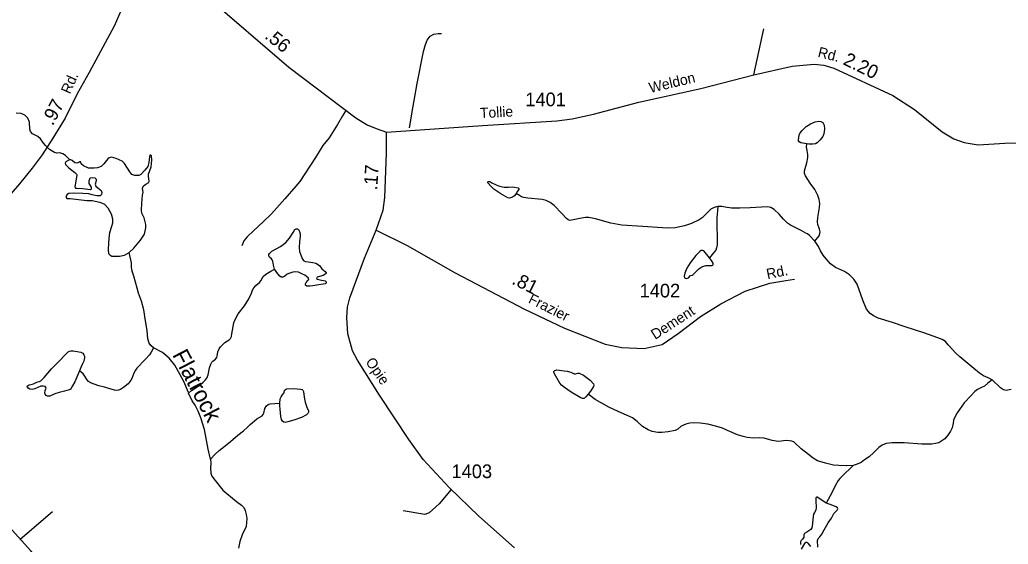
# Model space of a CAD drawing. Extents: x 2126262 to 2293712, y 749403 to 919119.
# Drawn here: x 2202170 to 2211231, y 905735 to 910541 of the extents above; entities that cross this region are included whole.
import ezdxf

# ---------------------------------------------------------------- set-up
doc = ezdxf.new("R2010")
doc.units = 0
for name, color, linetype in [('Exist Hydrographic Creek Single Shore', 7, 'Continuous'), ('Exist Hydrographic Creek Single Shore Label', 7, 'Continuous'), ('Exist Hydrographic Misc Water Feature', 7, 'Continuous'), ('Exist Hydrographic Pond Under 1500 Sq Ft', 7, 'Continuous'), ('Exist Road Non-System Type 51', 7, 'Continuous'), ('Exist Road Primary NC Attributed', 7, 'Continuous'), ('Exist Road Secondary Mileage Hundredths English Label', 7, 'Continuous'), ('Exist Road Secondary Type 41 Attributed', 7, 'Continuous'), ('Exist Road Secondary Type 51 Attributed', 7, 'Continuous'), ('Exist Road Secondary Type 51 Label', 7, 'Continuous'), ('Exist Road Secondary Type 51 Number Label', 7, 'Continuous')]:
    doc.layers.add(name, color=color, linetype=linetype)

msp = doc.modelspace()

# ---------------------------------------------------------------- linework, layer by layer
at = {"layer": 'Exist Hydrographic Creek Single Shore'}
for points in [[(2202629.8, 909258.6), (2202590.5, 909297.6), (2202564.6, 909312.9), (2202537.1, 909320.5), (2202509.7, 909317.4), (2202488.3, 909323.5), (2202442.6, 909351), (2202405.9, 909387.7), (2202381.5, 909419.7), (2202360.2, 909448.7), (2202334.2, 909471.6), (2202285.4, 909495.3), (2202268.6, 909516.6), (2202261, 909539.5), (2202258, 909602.1), (2202244.2, 909638.8), (2202216.8, 909667.8), (2202183.2, 909683), (2202135.9, 909684.6)], [(2208568.4, 908828.7), (2208534.7, 908821.7), (2208503.9, 908804), (2208480.7, 908780.9), (2208426.7, 908724.7), (2208397, 908708.1), (2208328.1, 908672.8), (2208264.2, 908653), (2208179.4, 908633.2), (2208113.3, 908629.9), (2208061.5, 908634.3), (2207883, 908647.5), (2207688.6, 908658.5), (2207587.3, 908676.2), (2207447.3, 908715.8), (2207385.6, 908729.1), (2207355.9, 908730.2), (2207303, 908719.2), (2207211.1, 908702.6), (2207195.7, 908707), (2207182.5, 908721.4), (2207139.5, 908765.5), (2207069, 908838.2), (2207031.5, 908868), (2206996.3, 908885.6), (2206957.7, 908895.5), (2206828.8, 908907.2), (2206790.2, 908911.6), (2206769.3, 908919.4), (2206750.6, 908929.3), (2206719.7, 908948)], [(2209456.9, 908512.1), (2209409.5, 908563.4), (2209390.8, 908578.8), (2209375.4, 908586.5), (2209333.5, 908609.7), (2209235.5, 908658.2), (2209209, 908678), (2209170.5, 908714.4), (2209130.8, 908758.5), (2209086.3, 908802.3), (2209055.4, 908819.9), (2209024.6, 908826.5), (2208969.5, 908824.3), (2208864.8, 908817.7), (2208772.3, 908815.5), (2208694, 908814.4), (2208636.7, 908823.2), (2208605.9, 908828.7), (2208568.4, 908828.7)], [(2211084.2, 907240), (2211048.6, 907259.4), (2211004.5, 907279.2), (2210968.2, 907301.3), (2210915.3, 907344.3), (2210786.4, 907451.2), (2210751.5, 907484.8), (2210682, 907563.1), (2210656.7, 907594), (2210627, 907610.5), (2210585.1, 907627.1), (2210457.3, 907671.2), (2210287.6, 907726.3), (2210169.3, 907766), (2210038.2, 907805.6), (2209996.3, 907827.7), (2209965.4, 907849.7), (2209931.3, 907890.5), (2209897.1, 907972.5), (2209845.3, 908119.1), (2209815.6, 908164.3), (2209777, 908202.9), (2209730.2, 908234.3), (2209648.7, 908270.7), (2209602.4, 908305.9), (2209562.7, 908348.9), (2209535.2, 908384.2), (2209510.9, 908423.9), (2209493.3, 908462.5), (2209474.6, 908490), (2209456.9, 908512.1)], [(2203396, 907534.1), (2203370.6, 907555.4), (2203355.4, 907578.3), (2203343.2, 907618), (2203337.1, 907692.8), (2203323.3, 907781.3), (2203306.5, 907883.6), (2203285.2, 907963), (2203257.7, 908035.5), (2203247, 908082.8), (2203216.5, 908191.2), (2203202.8, 908229.3), (2203196.7, 908250.7), (2203195.2, 908279.7), (2203193.6, 908314.8), (2203173.8, 908407.9)], [(2203716.5, 907126.5), (2203673.7, 907224.9), (2203592.8, 907374.4), (2203539.4, 907439.5), (2203476.9, 907491.4), (2203396, 907534.1)], [(2211257.9, 907151.9), (2211213.8, 907144.1), (2211188.5, 907149.6), (2211160.2, 907169.5), (2211084.2, 907240)], [(2203918.7, 906514), (2203897.7, 906607.4), (2203862.6, 906786), (2203830.5, 906894.4), (2203804.6, 906955.4), (2203777.1, 907010.4), (2203749.7, 907050.1), (2203716.1, 907119.7)], [(2203918.7, 906514), (2203922.4, 906478.1), (2203919.7, 906432), (2203921, 906385.8), (2203930.3, 906358.2), (2203960.6, 906319.9), (2204031.7, 906230.3), (2204156.8, 906125.7), (2204202.9, 906092.7), (2204224, 906071.6), (2204237.2, 906042.6), (2204246.4, 906007), (2204250.4, 905970.1), (2204249, 905933.2), (2204243.8, 905896.3), (2204209.5, 905821.2), (2204187.1, 905760), (2204175.3, 905698.1)]]:
    msp.add_lwpolyline(points, dxfattribs=at)
at = {"layer": 'Exist Hydrographic Misc Water Feature'}
for points in [[(2209384.2, 909404.5), (2209329.3, 909414.9), (2209313.8, 909423.2), (2209308.6, 909432.5), (2209308.6, 909439.8), (2209314.8, 909483.3), (2209324.1, 909504), (2209342.8, 909527.8), (2209379, 909562), (2209419.4, 909586.9), (2209462.9, 909605.5), (2209495, 909610.7), (2209513.6, 909608.6), (2209530.2, 909598.3), (2209543.6, 909575.5), (2209546.7, 909539.2), (2209541.5, 909496.7), (2209532.2, 909472.9), (2209508.4, 909441.8), (2209480.5, 909412.8), (2209464.9, 909404.5), (2209441.1, 909401.4), (2209403.8, 909402.5)], [(2206719.7, 908948), (2206704.9, 908927.6), (2206686.2, 908914.2), (2206660.3, 908906.9), (2206644.8, 908910), (2206580.6, 908945.2), (2206516.4, 908988.7), (2206492.6, 909012.6), (2206461.6, 909047.8), (2206461.6, 909056.1), (2206465.7, 909059.2), (2206480.2, 909058.2), (2206498.8, 909047.8), (2206536.1, 909027.1), (2206568.2, 909015.7), (2206609.6, 909008.4), (2206651, 909007.4), (2206683.1, 909009.5), (2206705.9, 909006.4), (2206739, 909000.1), (2206746.3, 908995), (2206745.2, 908985.6), (2206731.8, 908969.1)], [(2204506.5, 908255.2), (2204495.6, 908293.4), (2204492.1, 908311), (2204489.9, 908329.3), (2204485, 908339.9), (2204476.6, 908349.7), (2204458.3, 908365.9), (2204451.9, 908379.3), (2204453.4, 908389.9), (2204458.3, 908398.3), (2204480.8, 908420.1), (2204558.9, 908463.8), (2204609.6, 908500.4), (2204644, 908539.1), (2204675, 908591.9), (2204692.6, 908618.7), (2204703.8, 908626.4), (2204715.8, 908625.7), (2204725.7, 908618), (2204735.5, 908601.8), (2204739, 908579.9), (2204740.4, 908555.3), (2204732.7, 908508.8), (2204730.6, 908453.2), (2204732.7, 908417.3), (2204742.5, 908394.1), (2204760.8, 908347.6), (2204774.2, 908333.5), (2204790.4, 908325.1), (2204812.9, 908321.6), (2204855.1, 908318), (2204884.7, 908309.6), (2204916.3, 908288.5), (2204940.3, 908259.6), (2204968.8, 908234.6), (2204977.2, 908222.7), (2204976.5, 908214.2), (2204970.9, 908208.6), (2204952.6, 908198), (2204896.3, 908182.5), (2204892.1, 908177.6), (2204891.4, 908170.6), (2204899.1, 908164.2), (2204921.6, 908156.5), (2204969.5, 908148.7), (2204977.9, 908139.6), (2204978.6, 908130.4), (2204974.4, 908123.4), (2204969.5, 908120.6), (2204892.8, 908110), (2204856.2, 908102.3), (2204830.1, 908100.1), (2204802.7, 908100.9), (2204790.7, 908110), (2204790, 908121.3), (2204795, 908133.2), (2204811.1, 908151.5), (2204817.5, 908156.5), (2204819.6, 908166.3), (2204814, 908177.6), (2204784.4, 908201.5), (2204756.3, 908212.1), (2204726, 908227.6), (2204700, 908229.7), (2204673.9, 908229), (2204646.2, 908220.5), (2204620.9, 908209.3), (2204599.8, 908191), (2204580.1, 908182.5), (2204566.7, 908183.2), (2204553.3, 908190.3), (2204534.3, 908212.8)], [(2208492.8, 908360.7), (2208442.1, 908423.2), (2208429.6, 908426.3), (2208416.2, 908425.2), (2208402.7, 908418), (2208368.6, 908380.7), (2208314.7, 908314.4), (2208285.7, 908263.6), (2208267.1, 908219.1), (2208260.9, 908190.1), (2208263, 908176.6), (2208270.2, 908172.5), (2208284.7, 908171.4), (2208299.2, 908176.6), (2208318.9, 908198.4), (2208332.3, 908200.4), (2208341.6, 908207.7), (2208395.5, 908259.5), (2208422.4, 908277.1), (2208459.7, 908288.5), (2208490.7, 908290.6), (2208513.5, 908288.5), (2208522.8, 908292.6), (2208527, 908298.9), (2208524.9, 908310.2), (2208512.5, 908334.1)], [(2202717.6, 907322.5), (2202673.9, 907223.3), (2202653.5, 907186), (2202640.9, 907164.1), (2202633.8, 907157.1), (2202621.2, 907149.3), (2202578.9, 907138.1), (2202531.8, 907125.4), (2202491, 907113.4), (2202444.2, 907093.2), (2202423.8, 907090.3), (2202410.4, 907098.8), (2202403.4, 907108.7), (2202399.9, 907120.6), (2202403.4, 907143.2), (2202410.4, 907163.6), (2202409.7, 907171.3), (2202402, 907179.1), (2202384.4, 907184.7), (2202362.6, 907183.3), (2202334.4, 907169.9), (2202309.1, 907157.9), (2202282.4, 907153), (2202262.7, 907155.8), (2202247.2, 907163.6), (2202239.4, 907175.5), (2202238.7, 907183.3), (2202245.8, 907191), (2202257, 907196.7), (2202272.5, 907199.5), (2202295.7, 907205.1), (2202320.4, 907217.1), (2202335.1, 907222), (2202349.9, 907226.2), (2202363.3, 907232.6), (2202394.9, 907262.8), (2202459.7, 907343.1), (2202525.8, 907406.7), (2202592, 907475.7), (2202613.8, 907496.9), (2202625.7, 907505.3), (2202637, 907508.1), (2202658.8, 907508.1), (2202696.8, 907502.5), (2202728.9, 907494), (2202746.5, 907484.9), (2202757.7, 907471.5), (2202762.7, 907459.5), (2202763.4, 907444.1), (2202761.3, 907426.5), (2202757, 907413.8), (2202740.9, 907381.4), (2202730.3, 907353.9)], [(2207380.3, 907109.6), (2207359.2, 907084.4), (2207346.7, 907073), (2207339.5, 907069.9), (2207328.1, 907070.9), (2207307.4, 907079.2), (2207225.6, 907127.9), (2207163.5, 907171.4), (2207136.6, 907192.1), (2207120, 907211.8), (2207084.8, 907276), (2207065.1, 907307.1), (2207066.2, 907318.5), (2207074.5, 907327.8), (2207093.1, 907331.9), (2207119, 907330.9), (2207160.4, 907323.7), (2207187.3, 907320.6), (2207220.4, 907310.2), (2207253.6, 907297.8), (2207262.9, 907297.8), (2207286.7, 907304), (2207297, 907301.9), (2207337.4, 907283.3), (2207398.5, 907237.7), (2207428.5, 907204.5), (2207431.6, 907193.1), (2207428.5, 907179.7), (2207421.3, 907164.1), (2207402.6, 907138.2)], [(2204555.1, 907028.9), (2204558.3, 907066.2), (2204564.7, 907086.6), (2204574.5, 907101.4), (2204590, 907118.3), (2204594.2, 907128.1), (2204596.3, 907143.6), (2204604.8, 907154.2), (2204616, 907159.1), (2204681.5, 907163.3), (2204743.4, 907157), (2204758.2, 907153.5), (2204764.5, 907145.7), (2204770.1, 907133.1), (2204777.2, 907081.7), (2204787, 907036.6), (2204800.4, 906990.8), (2204815.2, 906957.8), (2204815.9, 906945.8), (2204810.9, 906931.7), (2204799, 906919.7), (2204754, 906895.8), (2204683.6, 906871.9), (2204628.7, 906857.1), (2204602.7, 906851.4), (2204591.4, 906852.8), (2204578, 906862), (2204568.2, 906876.8), (2204563.3, 906904.9), (2204555.5, 906971.8), (2204554.8, 907004.2)]]:
    msp.add_lwpolyline(points, close=True, dxfattribs=at)
for points in [[(2209456.9, 908512.1), (2209498.1, 908560.5), (2209505.3, 908583.3), (2209506.3, 908598.8), (2209501.2, 908621.6), (2209484.6, 908666.2), (2209483.6, 908687.9), (2209485.6, 908730.4), (2209501.2, 908820.5), (2209503.2, 908857.8), (2209499.1, 908893.3), (2209486.7, 908929.6), (2209457.7, 908985.5), (2209416.3, 909044.6), (2209372.8, 909111.9), (2209363.5, 909133.7), (2209363.5, 909157.5), (2209369.7, 909177.2), (2209385.2, 909231), (2209394.5, 909279.2), (2209394.5, 909306.1), (2209389.4, 909342.4), (2209383.1, 909372.4), (2209384.2, 909404.5)], [(2208568.4, 908828.7), (2208565.3, 908791.6), (2208560.1, 908730.5), (2208560.1, 908686), (2208561.1, 908629), (2208564.2, 908574.1), (2208564.2, 908518.1), (2208563.2, 908478.8), (2208558, 908449.8), (2208550.8, 908431.1), (2208530.1, 908406.3), (2208492.8, 908360.7)], [(2203716.1, 907119.7), (2203745.6, 907142.2), (2203797, 907178.1), (2203825.9, 907198.5), (2203851.9, 907220.4), (2203870.9, 907239.4), (2203884.3, 907257.7), (2203897.6, 907285.8), (2203909.6, 907349.9), (2203922.3, 907384.6), (2203930.7, 907403.6), (2203939.1, 907412.8), (2203963.8, 907431.1), (2203975, 907445.2), (2203978.5, 907457.1), (2203985.6, 907496.6), (2203998.2, 907525.4), (2204010.2, 907544.4), (2204049.6, 907583.2), (2204072.8, 907598.6), (2204088.3, 907608.5), (2204101, 907621.2), (2204110.1, 907637.4), (2204115, 907662), (2204133.6, 907764.9), (2204140.7, 907788.9), (2204171.6, 907845.9), (2204229.3, 907919.1), (2204269.4, 907983.2), (2204294.1, 908036.2), (2204303.9, 908063.7), (2204315.9, 908085.5), (2204332.8, 908104.5), (2204366.5, 908132), (2204378.5, 908149.6), (2204401, 908189), (2204424.9, 908209.4), (2204472.8, 908236.2), (2204506.5, 908255.2)], [(2203396, 907534.1), (2203375.5, 907496.1), (2203358.6, 907471.4), (2203319.9, 907427.1), (2203241.8, 907348.2), (2203230.1, 907330.3), (2203216, 907301.4), (2203197, 907255), (2203181.5, 907228.9), (2203163.9, 907205.7), (2203119.6, 907171.2), (2203092.2, 907152.2), (2203076, 907145.8), (2203059.1, 907144.4), (2203038, 907146.5), (2202985.2, 907163.4), (2202947.2, 907173.3), (2202895.2, 907186), (2202818.9, 907214.1), (2202798.5, 907226.8), (2202783.7, 907243.7), (2202766.1, 907275.4), (2202751.3, 907295.1), (2202717.6, 907322.5)], [(2211084.2, 907240), (2211043.7, 907209.7), (2211014.7, 907184.8), (2210985.8, 907170.3), (2210949.5, 907152.7), (2210923.6, 907133), (2210892.6, 907097.8), (2210828.8, 907031), (2210762.5, 906939.8), (2210740.8, 906900.5), (2210729.4, 906872.5), (2210725.3, 906845.6), (2210718, 906800.4), (2210703.5, 906771.4), (2210677.7, 906733.1), (2210648.7, 906701), (2210594.8, 906664.7), (2210565.8, 906657.4), (2210530.6, 906652.3), (2210438.5, 906651.2), (2210278.7, 906663.7), (2210226.9, 906663.7), (2210165.8, 906664.7), (2210112, 906656.4), (2210074.7, 906641.9), (2210044.7, 906620.2), (2210000.2, 906575.6), (2209955.7, 906536.2), (2209914.8, 906508.7), (2209882.7, 906484.9), (2209845.4, 906468.3), (2209810.2, 906455.9)], [(2209810.2, 906455.9), (2209751.2, 906452.5), (2209678.7, 906457.7), (2209630.1, 906460.8), (2209556.5, 906478.4), (2209484.1, 906500.1), (2209441.6, 906523.9), (2209399.2, 906558.1), (2209334, 906608.9), (2209267.4, 906669), (2209247.7, 906678.3), (2209227, 906683.5), (2209196, 906684.5), (2209124.5, 906677.3), (2209102.8, 906679.3), (2209066.6, 906686.6), (2208995.1, 906706.3), (2208946.5, 906710.4), (2208894.7, 906708.3), (2208838.8, 906713.5), (2208800.5, 906720.8), (2208748.7, 906737.3), (2208656.3, 906776.7), (2208611.8, 906797.4), (2208560, 906815), (2208477.2, 906834.7), (2208407.8, 906844), (2208343.6, 906846.1), (2208311.5, 906844), (2208275.3, 906834.7), (2208232.8, 906817.1), (2208201.8, 906789.1), (2208176.9, 906777.7), (2208113.8, 906764.3), (2208056.3, 906758.1), (2208018, 906759.1), (2207966.3, 906768.4), (2207930, 906784), (2207877.2, 906813), (2207830.6, 906860.6), (2207787.2, 906893.1), (2207732.3, 906919), (2207654.6, 906951.2), (2207570.8, 906989.5), (2207443.4, 907061), (2207380.3, 907109.6)], [(2203918.7, 906514), (2203961, 906560.7), (2203999, 906593.8), (2204053.8, 906636.8), (2204103.1, 906675.5), (2204169.2, 906734.2), (2204221.3, 906774.3), (2204255.8, 906805.3), (2204282.5, 906831.4), (2204300.8, 906847.6), (2204341.6, 906882.8), (2204390.5, 906912), (2204399.6, 906923.3), (2204405.9, 906936.6), (2204415.1, 906978.9), (2204430.6, 907002.8), (2204448.2, 907014.8), (2204466.4, 907020.4), (2204509.4, 907026), (2204555.1, 907028.9)], [(2209810.2, 906455.9), (2209774, 906421.1), (2209742.9, 906392.1), (2209686, 906337.2), (2209671.5, 906317.5), (2209645.6, 906269.8), (2209617.6, 906210.8), (2209562.8, 906112.4)], [(2209487.2, 905707.9), (2209484.1, 905769), (2209490.3, 905787.6), (2209504.8, 905803.2), (2209521.4, 905826), (2209543.1, 905867.4), (2209580.4, 905930.6), (2209610.4, 905975.1), (2209631.1, 906015.5), (2209664.2, 906047.6), (2209669.4, 906059), (2209666.3, 906067.3), (2209654.9, 906078.7), (2209599, 906097.4), (2209562.8, 906112.4), (2209502.7, 906150.2), (2209478.9, 906166.8), (2209472.7, 906166.8), (2209468.6, 906160.5), (2209467.5, 906133.6), (2209469.6, 906071.5), (2209467.5, 906046.6), (2209455.1, 906026.9), (2209445.8, 906009.3), (2209442.7, 905988.6), (2209435.4, 905901.6), (2209432.3, 905884), (2209423, 905870.5), (2209385.7, 905846.7), (2209365, 905832.2), (2209358.8, 905820.8), (2209357.8, 905800.1), (2209346.4, 905782.5), (2209332.9, 905770), (2209326.7, 905757.6), (2209327.8, 905733.8)], [(2209337.1, 905690.3), (2209366.1, 905742.1), (2209374.3, 905754.5), (2209383.7, 905754.5), (2209395, 905745.2), (2209418.9, 905715.1)]]:
    msp.add_lwpolyline(points, dxfattribs=at)
at = {"layer": 'Exist Hydrographic Pond Under 1500 Sq Ft'}
for points in [[(2202629.8, 909258.6), (2202614.5, 909252.5), (2202593.2, 909238.8), (2202587.1, 909226.6), (2202588.6, 909215.9), (2202620.6, 909183.8), (2202675.5, 909142.6), (2202690.8, 909127.4), (2202692.3, 909116.7), (2202674, 909011.3), (2202680.1, 908999.1), (2202695.4, 908997.6), (2202747.2, 908994.6), (2202817.4, 908985.4), (2202828.1, 908993), (2202828.1, 909008.3), (2202806.7, 909040.3), (2202805.2, 909064.8), (2202815.9, 909092.2), (2202835.7, 909096.8), (2202858.6, 909093.8), (2202869.3, 909081.6), (2202869.3, 909064.8), (2202861.7, 909035.8), (2202867.8, 909017.5), (2202886.1, 909002.2), (2202916.6, 908977.8), (2202922.7, 908959.4), (2202919.6, 908939.6), (2202905.9, 908927.4), (2202875.4, 908927.4), (2202832.7, 908936.5), (2202802.2, 908945.7), (2202747.2, 908950.3), (2202658.8, 908951.8), (2202619.1, 908948.8), (2202605.4, 908941.1), (2202594.7, 908927.4), (2202594.7, 908913.7), (2202602.3, 908904.5), (2202631.3, 908903), (2202783.9, 908884.6), (2202834.2, 908884.6), (2202904.4, 908869.4), (2202947.1, 908851.1), (2202976.1, 908817.5), (2203008.1, 908762.1), (2203018.8, 908717.8), (2203018.8, 908678.1), (2203011.2, 908646.1), (2202991.3, 908589.6), (2202988.3, 908568.2), (2202983.7, 908499.5), (2202979.1, 908432.4), (2202982.2, 908400.3), (2202994.4, 908386.6), (2203014.2, 908375.9), (2203046.2, 908374.4), (2203082.9, 908374.4), (2203128.6, 908385), (2203173.8, 908407.9)], [(2203173.8, 908407.9), (2203216.5, 908447.6), (2203277.6, 908522.4), (2203312.6, 908575.8), (2203324.8, 908633.8), (2203324.8, 908665.9), (2203311.1, 908725.4), (2203288.2, 908769.7), (2203285.2, 908794.1), (2203288.2, 908859.8), (2203294.3, 908933), (2203302, 908960.5), (2203298.9, 908977.3), (2203294.3, 908997.1), (2203305, 909020), (2203324.8, 909033.8), (2203353.8, 909049.5), (2203356.9, 909063.2), (2203349.2, 909106), (2203350.8, 909125.8), (2203373.7, 909193), (2203379.8, 909255.6), (2203376.7, 909293.7), (2203367.6, 909301.4), (2203363, 909299.8), (2203358.4, 909286.1), (2203353.8, 909232.7), (2203344.7, 909197.6), (2203315.7, 909162.5), (2203280.6, 909124.3), (2203262.3, 909115.1), (2203224.1, 909115.1), (2203198.2, 909124.3), (2203178.4, 909147.2), (2203129.6, 909225.1), (2203108.2, 909246.4), (2203054.8, 909270.8), (2203010.6, 909281.5), (2202990.7, 909277), (2202978.5, 909266.3), (2202941.9, 909222), (2202916, 909197.6), (2202883.9, 909185.4), (2202851.9, 909182.3), (2202800, 909182.3), (2202754.9, 909202.2), (2202732, 909222), (2202730.5, 909238.8), (2202719.8, 909240.3), (2202712.2, 909234.2), (2202693.8, 909226.6), (2202674, 909229.6), (2202651.1, 909251), (2202638.9, 909258.6), (2202629.8, 909258.6)]]:
    msp.add_lwpolyline(points, dxfattribs=at)
at = {"layer": 'Exist Road Non-System Type 51'}
for p, q in [((2208898.8, 910036.8), (2208991.8, 910459.3)), ((2202172.4, 905780.3), (2202468.4, 906035.1))]:
    msp.add_line(p, q, dxfattribs=at)
for points in [[(2205744, 909550.3), (2205777.6, 909750.8), (2205814.3, 909957), (2205872.4, 910251.2), (2205887.9, 910315.3), (2205905.7, 910355.5), (2205933.5, 910389.5), (2205965.3, 910409.9), (2206005.4, 910414), (2206035, 910414.6)], [(2205158.5, 909710.9), (2205128.5, 909660.8), (2205081.5, 909580.6), (2205005.5, 909458.9), (2204948.9, 909388.4), (2204879.8, 909277.8), (2204736.4, 909058.9), (2204700.5, 909016), (2204601, 908899.9), (2204478.3, 908763.5), (2204400.9, 908690.2), (2204311.1, 908605.9), (2204254.8, 908552.5), (2204224.5, 908513.8), (2204205.1, 908469.5)], [(2206125.2, 906236.1), (2206014, 906103.8), (2205921.4, 906022.2), (2205882.7, 906007), (2205683.8, 906041.6)]]:
    msp.add_lwpolyline(points, dxfattribs=at)
at = {"layer": 'Exist Road Primary NC Attributed'}
msp.add_lwpolyline([(2206143.6, 900372.6), (2206072.5, 900497.6), (2205766.1, 901082.7), (2205513.5, 901575.6), (2205330, 901908.1), (2205249.9, 902043.7), (2205019.5, 902357.8), (2204911.8, 902523.8), (2204633, 902897.7), (2204268.5, 903346.4), (2203971.8, 903683.1), (2203413.5, 904340.6), (2203260.4, 904527.9), (2202947.1, 904879.8), (2202646, 905227.8), (2202270.8, 905674.2), (2201868.8, 906117.1), (2201729.3, 906237.4), (2201463, 906409.6), (2201127.7, 906637.3), (2200698.9, 906917.8), (2200546.6, 907010.7)], dxfattribs=at)
at = {"layer": 'Exist Road Secondary Type 41 Attributed'}
msp.add_lwpolyline([(2205437.9, 908613.6), (2205719.7, 908472.6), (2206161.8, 908220.9), (2206796.3, 907887.8), (2207163.9, 907716.3), (2207536.9, 907569.7), (2207688.9, 907536.5), (2207895, 907528.2), (2208058.1, 907564.2), (2208204.5, 907666.5), (2208410.9, 907820.4), (2208596.1, 907939.3), (2208819.9, 908052.7), (2209046.5, 908127.3), (2209193, 908152.2), (2209273.1, 908163.3)], dxfattribs=at)
at = {"layer": 'Exist Road Secondary Type 51 Attributed'}
for points in [[(2203174.5, 911295.2), (2203166.3, 911251.3), (2203160.1, 911089.6), (2203160.1, 910927.8), (2203131.1, 910756.9), (2203100.7, 910628.3), (2203034.5, 910482.4), (2202806.7, 910057.1), (2202694.9, 909863.9), (2202584.6, 909640.6), (2202474.1, 909456.6), (2202376.2, 909302.5), (2202285, 909180.8), (2202167.3, 909036.8), (2201627.7, 908414.3), (2201494, 908250.2), (2201376.6, 908117.4), (2201099.4, 907727.1), (2200929.4, 907512.8), (2200733.6, 907252.5), (2200610.7, 907102.7), (2200546.6, 907010.7)], [(2203174.5, 911295.2), (2203484.6, 911088.5), (2203874.9, 910762.9), (2204637, 910105.7), (2205250.4, 909641.1), (2205354, 909578.9), (2205435.5, 909544.3), (2205530.9, 909511.1)], [(2205530.9, 909511.1), (2206410.9, 909572.3), (2207092.2, 909613.6), (2207233.1, 909633), (2207429.3, 909677.3), (2207843.8, 909785.1), (2208414.6, 909911.7), (2208898.8, 910036.8), (2209249.1, 910114.9), (2209451.5, 910135.4), (2209541.3, 910125.7), (2209632.5, 910098), (2210171.9, 909847), (2210372.2, 909719.8), (2210626, 909514.4), (2210732.4, 909449.4), (2210827.7, 909416.3), (2210956.2, 909395.5), (2211198.6, 909409.5), (2211356.1, 909412.3)], [(2205437.9, 908613.6), (2205499.8, 908796.7), (2205515, 908911.5), (2205531.6, 909318.2), (2205530.9, 909511.1)], [(2206706.4, 905700.3), (2206378, 905992.7), (2206104.9, 906253.2), (2205867.3, 906511.8), (2205737.7, 906695.2), (2205468.6, 907101), (2205267.3, 907422.3), (2205220.3, 907506.7), (2205177.5, 907664.3), (2205167.1, 907811.6), (2205175.4, 907908.4), (2205194.7, 907994.1), (2205331.5, 908355), (2205437.9, 908613.6)]]:
    msp.add_lwpolyline(points, dxfattribs=at)

# ---------------------------------------------------------------- texts
at = {"layer": 'Exist Hydrographic Creek Single Shore Label'}
msp.add_text('Flatrock', height=150, rotation=297.46862, dxfattribs=at).set_placement((2203565, 907471.9))
at = {"layer": 'Exist Road Secondary Mileage Hundredths English Label'}
for s, rotation, p in [('.56', 321.29944, (2204406.9, 910377)), ('2.20', 334.00258, (2209709.3, 910135.6)), ('.97', 62.24374, (2202472.9, 909564)), ('.17', 85.95088, (2205445.4, 908976.9)), ('.81', 333.38686, (2206672.6, 908125.1))]:
    msp.add_text(s, height=125, rotation=rotation, dxfattribs=at).set_placement(p)
at = {"layer": 'Exist Road Secondary Type 51 Label'}
for s, rotation, p in [('Rd.', 345.72886, (2209479.2, 910202.8)), ('Weldon', 13.41634, (2207950.3, 909869.8)), ('Rd.', 65.97688, (2202629.8, 909854.5)), ('Tollie', 3.2499, (2206391.6, 909638.3)), ('Rd.', 11.78484, (2209024.7, 908162.8)), ('Frazier', 333.38686, (2206824.2, 907951.7)), ('Dement', 33.00409, (2207994.8, 907606.5)), ('Opie', 304.83182, (2205335.2, 907405.7))]:
    msp.add_text(s, height=95, rotation=rotation, dxfattribs=at).set_placement(p)
at = {"layer": 'Exist Road Secondary Type 51 Number Label'}
for s, p in [('1401', (2206804.1, 909749)), ('1402', (2207852.1, 907996.6)), ('1403', (2206127.7, 906340.8))]:
    msp.add_text(s, height=125, dxfattribs=at).set_placement(p)

doc.saveas('drawing.dxf')
